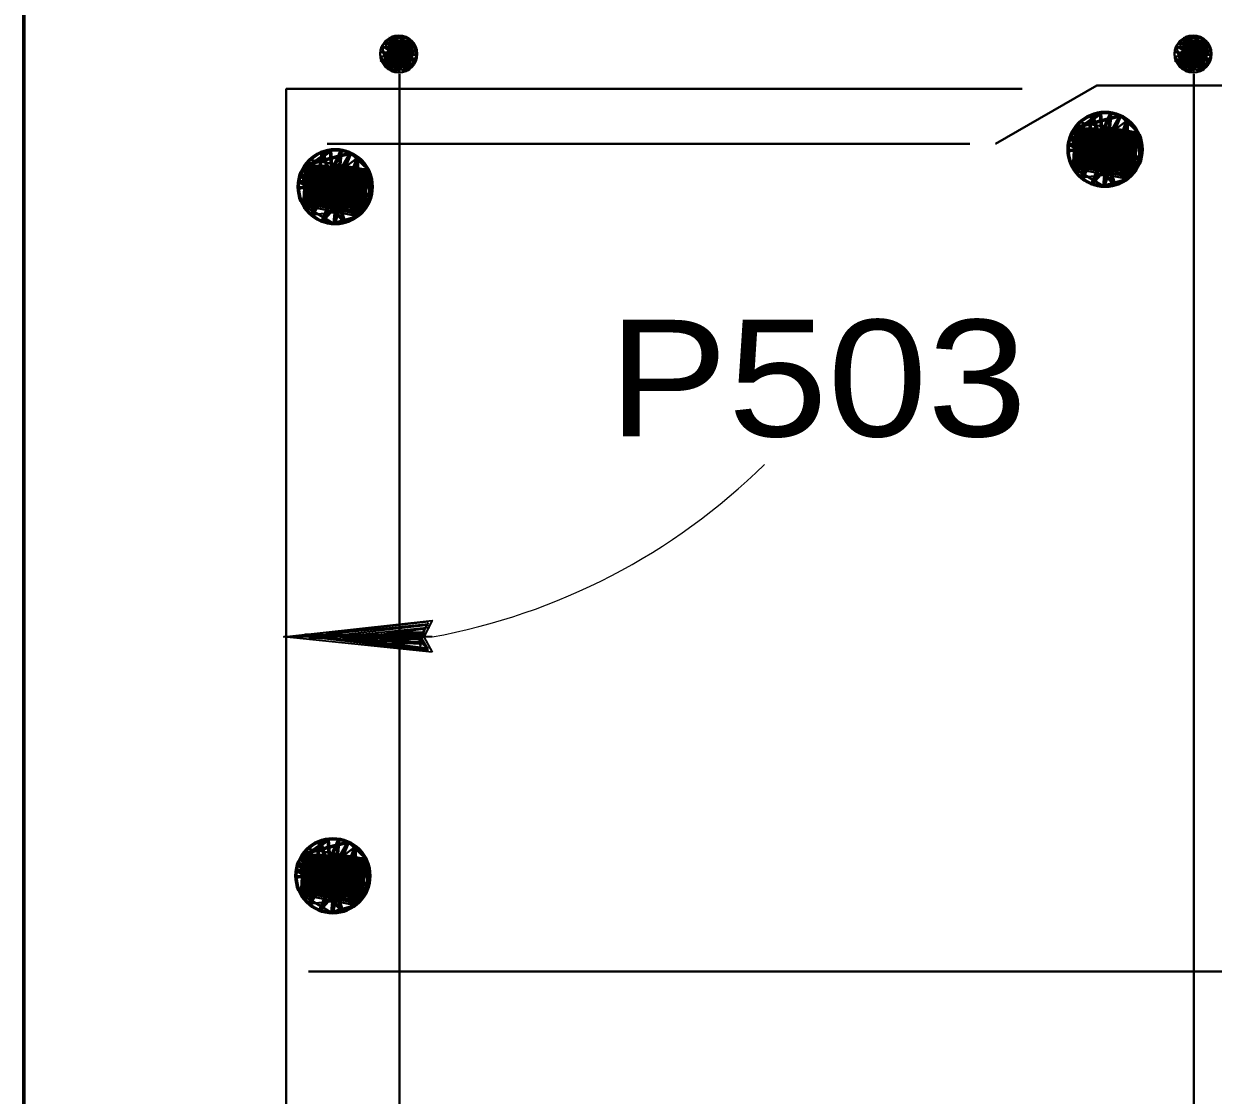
# Model space of a CAD drawing. Extents: x 4.49 to 7.69, y 0.28 to 2.27.
# Drawn here: x 4.8733 to 4.9583, y 1.388 to 1.4646 of the extents above; entities that cross this region are included whole.
import ezdxf

# ---------------------------------------------------------------- set-up
doc = ezdxf.new("R2010")
doc.units = 0
doc.header["$LTSCALE"] = 0.0033
doc.layers.add('1', color=7, linetype='Continuous', lineweight=35)

msp = doc.modelspace()

# ---------------------------------------------------------------- linework, layer by layer
at = {"layer": '1', "lineweight": 40}
for p, q in [((4.899167, 1.461583), (4.8995, 1.4635)), ((4.899333, 1.4615), (4.899667, 1.4635)), ((4.899417, 1.463583), (4.900917, 1.4635)), ((4.899417, 1.4615), (4.89975, 1.4635)), ((4.899417, 1.463417), (4.900917, 1.463333)), ((4.899417, 1.463333), (4.900917, 1.46325)), ((4.8995, 1.4615), (4.899917, 1.4635)), ((4.899583, 1.4615), (4.9, 1.4635)), ((4.89975, 1.4615), (4.900083, 1.463417)), ((4.899833, 1.461417), (4.900167, 1.463417)), ((4.899917, 1.461417), (4.900333, 1.463417)), ((4.9, 1.461417), (4.900417, 1.463333)), ((4.900083, 1.461417), (4.9005, 1.463333)), ((4.90025, 1.461333), (4.900667, 1.463333)), ((4.9005, 1.461333), (4.900833, 1.463333)), ((4.955917, 1.461583), (4.95625, 1.4635)), ((4.956083, 1.4615), (4.956417, 1.4635)), ((4.956167, 1.463583), (4.957667, 1.4635)), ((4.956167, 1.4615), (4.9565, 1.4635)), ((4.956167, 1.463417), (4.957667, 1.463333)), ((4.956167, 1.463333), (4.957667, 1.46325)), ((4.95625, 1.4615), (4.956667, 1.4635)), ((4.956333, 1.4615), (4.95675, 1.4635)), ((4.9565, 1.4615), (4.956833, 1.463417)), ((4.956583, 1.461417), (4.956917, 1.463417)), ((4.956667, 1.461417), (4.957083, 1.463417)), ((4.95675, 1.461417), (4.957167, 1.463333)), ((4.956833, 1.461417), (4.95725, 1.463333)), ((4.957, 1.461333), (4.957417, 1.463333)), ((4.95725, 1.461333), (4.957583, 1.463333)), ((4.899333, 1.4625), (4.900833, 1.462417)), ((4.899417, 1.46325), (4.900917, 1.463167)), ((4.899417, 1.463167), (4.900917, 1.463083)), ((4.899417, 1.463083), (4.900917, 1.463)), ((4.899417, 1.463), (4.900917, 1.462917)), ((4.899417, 1.462917), (4.900917, 1.462833)), ((4.899417, 1.462917), (4.900917, 1.462833)), ((4.899417, 1.462833), (4.900917, 1.462667)), ((4.899417, 1.462667), (4.900917, 1.4625)), ((4.900583, 1.461333), (4.900917, 1.46325)), ((4.900667, 1.461333), (4.901, 1.46325)), ((4.90075, 1.46125), (4.901083, 1.46325)), ((4.956083, 1.4625), (4.957583, 1.462417)), ((4.956167, 1.46325), (4.957667, 1.463167)), ((4.956167, 1.463167), (4.957667, 1.463083)), ((4.956167, 1.463083), (4.957667, 1.463)), ((4.956167, 1.463), (4.957667, 1.462917)), ((4.956167, 1.462917), (4.957667, 1.462833)), ((4.956167, 1.462917), (4.957667, 1.462833)), ((4.956167, 1.462833), (4.957667, 1.462667)), ((4.956167, 1.462667), (4.957667, 1.4625)), ((4.957333, 1.461333), (4.957667, 1.46325)), ((4.957417, 1.461333), (4.95775, 1.46325)), ((4.9575, 1.46125), (4.957833, 1.46325)), ((4.899333, 1.462417), (4.900833, 1.462333)), ((4.899333, 1.462333), (4.900833, 1.46225)), ((4.899333, 1.46225), (4.900833, 1.462167)), ((4.899333, 1.462167), (4.900833, 1.462083)), ((4.899333, 1.462083), (4.900833, 1.462)), ((4.899333, 1.462), (4.900833, 1.461917)), ((4.899333, 1.461833), (4.900833, 1.46175)), ((4.899333, 1.46175), (4.900833, 1.461667)), ((4.899333, 1.461667), (4.900833, 1.461583)), ((4.956083, 1.462417), (4.957583, 1.462333)), ((4.956083, 1.462333), (4.957583, 1.46225)), ((4.956083, 1.46225), (4.957583, 1.462167)), ((4.956083, 1.462167), (4.957583, 1.462083)), ((4.956083, 1.462083), (4.957583, 1.462)), ((4.956083, 1.462), (4.957583, 1.461917)), ((4.956083, 1.461833), (4.957583, 1.46175)), ((4.956083, 1.46175), (4.957583, 1.461667)), ((4.956083, 1.461667), (4.957583, 1.461583)), ((4.899333, 1.461583), (4.900833, 1.4615)), ((4.899333, 1.4615), (4.900833, 1.461417)), ((4.900167, 1.461), (4.900167, 1.328167)), ((4.956083, 1.461583), (4.957583, 1.4615)), ((4.956083, 1.4615), (4.957583, 1.461417)), ((4.956917, 1.461), (4.956917, 1.329667)), ((4.948917, 1.4575), (4.95275, 1.456833)), ((4.950833, 1.456667), (4.952167, 1.457667)), ((4.952917, 1.456833), (4.951667, 1.458)), ((4.9485, 1.457167), (4.953083, 1.455)), ((4.94875, 1.45675), (4.952667, 1.456)), ((4.94875, 1.456583), (4.952667, 1.455833)), ((4.948833, 1.457167), (4.95275, 1.4565)), ((4.948833, 1.457), (4.95275, 1.45625)), ((4.895, 1.456), (4.940917, 1.456)), ((4.948583, 1.45575), (4.952417, 1.455)), ((4.948667, 1.456167), (4.9525, 1.4555)), ((4.948667, 1.456), (4.9525, 1.45525)), ((4.94875, 1.456333), (4.952583, 1.455583)), ((4.893917, 1.454833), (4.89775, 1.454167)), ((4.895833, 1.454), (4.897167, 1.455)), ((4.897917, 1.454167), (4.896667, 1.455333)), ((4.948417, 1.454917), (4.952333, 1.454167)), ((4.9485, 1.455333), (4.952417, 1.454583)), ((4.948583, 1.455583), (4.952417, 1.454833)), ((4.8935, 1.4545), (4.898083, 1.452333)), ((4.89375, 1.454083), (4.897667, 1.453333)), ((4.893833, 1.4545), (4.89775, 1.453833)), ((4.893833, 1.454333), (4.89775, 1.453583)), ((4.948333, 1.454417), (4.952167, 1.453667)), ((4.948333, 1.45425), (4.952167, 1.4535)), ((4.948417, 1.45475), (4.95225, 1.454)), ((4.948417, 1.4545), (4.95225, 1.453833)), ((4.952667, 1.454), (4.948917, 1.453583)), ((4.893667, 1.4535), (4.8975, 1.452833)), ((4.893667, 1.453333), (4.8975, 1.452583)), ((4.89375, 1.453917), (4.897667, 1.453167)), ((4.89375, 1.453667), (4.897583, 1.452917)), ((4.8935, 1.452667), (4.897417, 1.451917)), ((4.893583, 1.453083), (4.897417, 1.452333)), ((4.893583, 1.452917), (4.897417, 1.452167)), ((4.893333, 1.45175), (4.897167, 1.451)), ((4.893333, 1.451583), (4.897167, 1.450833)), ((4.893417, 1.45225), (4.897333, 1.4515)), ((4.893417, 1.452083), (4.89725, 1.451333)), ((4.893417, 1.451833), (4.89725, 1.451167)), ((4.897667, 1.451333), (4.893917, 1.450917)), ((4.89375, 1.405583), (4.897583, 1.404917)), ((4.895667, 1.40475), (4.897, 1.40575)), ((4.89775, 1.404917), (4.8965, 1.406083)), ((4.893333, 1.40525), (4.897917, 1.403083)), ((4.893583, 1.404833), (4.8975, 1.404083)), ((4.893667, 1.40525), (4.897583, 1.404583)), ((4.893667, 1.405083), (4.897583, 1.404333)), ((4.893417, 1.403833), (4.89725, 1.403083)), ((4.8935, 1.40425), (4.897333, 1.403583)), ((4.8935, 1.404083), (4.897333, 1.403333)), ((4.893583, 1.404667), (4.8975, 1.403917)), ((4.893583, 1.404417), (4.897417, 1.403667)), ((4.89325, 1.403), (4.897167, 1.40225)), ((4.893333, 1.403417), (4.89725, 1.402667)), ((4.893417, 1.403667), (4.89725, 1.402917)), ((4.893167, 1.4025), (4.897, 1.40175)), ((4.893167, 1.402333), (4.897, 1.401583)), ((4.89325, 1.402833), (4.897083, 1.402083)), ((4.89325, 1.402583), (4.897083, 1.401917)), ((4.8975, 1.402083), (4.89375, 1.401667))]:
    msp.add_line(p, q, dxfattribs=at)
at = {"layer": '1', "lineweight": 60}
for p, q in [((4.94875, 1.457167), (4.948583, 1.45425)), ((4.949, 1.457167), (4.94875, 1.45425)), ((4.949167, 1.457167), (4.949, 1.454167)), ((4.949333, 1.457167), (4.949083, 1.454167)), ((4.9495, 1.457167), (4.949333, 1.454167)), ((4.94975, 1.457167), (4.949583, 1.454167)), ((4.95, 1.457167), (4.94975, 1.454167)), ((4.950083, 1.457083), (4.949917, 1.454167)), ((4.95025, 1.457083), (4.950083, 1.454167)), ((4.950417, 1.457083), (4.95025, 1.454167)), ((4.950667, 1.457083), (4.950417, 1.454167)), ((4.950833, 1.457083), (4.950667, 1.454167)), ((4.951083, 1.457), (4.950833, 1.454083)), ((4.951333, 1.457), (4.951083, 1.454083)), ((4.9515, 1.457), (4.951333, 1.454083)), ((4.951583, 1.457), (4.951417, 1.454083)), ((4.95175, 1.457), (4.951583, 1.454083)), ((4.951833, 1.457), (4.951667, 1.454083)), ((4.952083, 1.456917), (4.951833, 1.454)), ((4.95225, 1.456917), (4.952083, 1.454)), ((4.952417, 1.456917), (4.952167, 1.454)), ((4.952583, 1.456917), (4.952417, 1.454)), ((4.952833, 1.456917), (4.952667, 1.454)), ((4.953083, 1.455), (4.952917, 1.456833)), ((4.953083, 1.455), (4.948333, 1.45425)), ((4.89375, 1.4545), (4.893583, 1.451583)), ((4.894, 1.4545), (4.89375, 1.451583)), ((4.894167, 1.4545), (4.894, 1.4515)), ((4.894333, 1.4545), (4.894083, 1.4515)), ((4.8945, 1.4545), (4.894333, 1.4515)), ((4.89475, 1.4545), (4.894583, 1.4515)), ((4.895, 1.4545), (4.89475, 1.4515)), ((4.895083, 1.454417), (4.894917, 1.4515)), ((4.89525, 1.454417), (4.895083, 1.4515)), ((4.895417, 1.454417), (4.89525, 1.4515)), ((4.895667, 1.454417), (4.895417, 1.4515)), ((4.895833, 1.454417), (4.895667, 1.4515)), ((4.896083, 1.454333), (4.895833, 1.451417)), ((4.896333, 1.454333), (4.896083, 1.451417)), ((4.8965, 1.454333), (4.896333, 1.451417)), ((4.896583, 1.454333), (4.896417, 1.451417)), ((4.89675, 1.454333), (4.896583, 1.451417)), ((4.896833, 1.454333), (4.896667, 1.451417)), ((4.897083, 1.45425), (4.896833, 1.451333)), ((4.89725, 1.45425), (4.897083, 1.451333)), ((4.897417, 1.45425), (4.897167, 1.451333)), ((4.897583, 1.45425), (4.897417, 1.451333)), ((4.897833, 1.45425), (4.897667, 1.451333)), ((4.898083, 1.452333), (4.897917, 1.454167)), ((4.898083, 1.452333), (4.893333, 1.451583)), ((4.893583, 1.40525), (4.893417, 1.402333)), ((4.893833, 1.40525), (4.893583, 1.402333)), ((4.894, 1.40525), (4.893833, 1.40225)), ((4.894167, 1.40525), (4.893917, 1.40225)), ((4.894333, 1.40525), (4.894167, 1.40225)), ((4.894583, 1.40525), (4.894417, 1.40225)), ((4.894833, 1.40525), (4.894583, 1.40225)), ((4.894917, 1.405167), (4.89475, 1.40225)), ((4.895083, 1.405167), (4.894917, 1.40225)), ((4.89525, 1.405167), (4.895083, 1.40225)), ((4.8955, 1.405167), (4.89525, 1.40225)), ((4.895667, 1.405167), (4.8955, 1.40225)), ((4.895917, 1.405083), (4.895667, 1.402167)), ((4.896167, 1.405083), (4.895917, 1.402167)), ((4.896333, 1.405083), (4.896167, 1.402167)), ((4.896417, 1.405083), (4.89625, 1.402167)), ((4.896583, 1.405083), (4.896417, 1.402167)), ((4.896667, 1.405083), (4.8965, 1.402167)), ((4.896917, 1.405), (4.896667, 1.402083)), ((4.897083, 1.405), (4.896917, 1.402083)), ((4.89725, 1.405), (4.897, 1.402083)), ((4.897417, 1.405), (4.89725, 1.402083)), ((4.897667, 1.405), (4.8975, 1.402083)), ((4.897917, 1.403083), (4.89775, 1.404917)), ((4.897917, 1.403083), (4.893167, 1.402333))]:
    msp.add_line(p, q, dxfattribs=at)
at = {"layer": '1'}
for p, q in [((4.90225, 1.421833), (4.894917, 1.421)), ((4.90225, 1.421667), (4.894917, 1.420917)), ((4.90225, 1.419917), (4.894417, 1.420917)), ((4.90225, 1.421583), (4.894917, 1.42075)), ((4.902333, 1.421417), (4.895, 1.420667)), ((4.9025, 1.42075), (4.891917, 1.42075)), ((4.90225, 1.419917), (4.894417, 1.42075)), ((4.90225, 1.41975), (4.894417, 1.420667)), ((4.90225, 1.41975), (4.894417, 1.420667)), ((4.90225, 1.419833), (4.894417, 1.420667))]:
    msp.add_line(p, q, dxfattribs=at)
at = {"layer": '1', "lineweight": 60}
for points in [[(5.456667, 1.478083), (5.456667, 1.311417), (4.873333, 1.311417), (4.873333, 1.478083)], [(4.952167, 1.4535), (4.952167, 1.457667), (4.9505, 1.453), (4.951, 1.458167), (4.948917, 1.453583), (4.949667, 1.458083), (4.95125, 1.453083), (4.948083, 1.456417), (4.952917, 1.456833), (4.949667, 1.453167), (4.951667, 1.458), (4.9485, 1.457167), (4.948333, 1.45425)], [(4.948917, 1.453583), (4.950417, 1.455833), (4.94825, 1.45675), (4.95025, 1.458167), (4.950417, 1.455917), (4.952083, 1.453583), (4.948083, 1.455917), (4.950833, 1.456667)], [(4.951667, 1.458), (4.950417, 1.455833), (4.952667, 1.454)], [(4.947917, 1.4555), (4.953083, 1.456167), (4.9485, 1.457167)], [(4.897167, 1.450833), (4.897167, 1.455), (4.8955, 1.450333), (4.896, 1.4555), (4.893917, 1.450917), (4.894667, 1.455417), (4.89625, 1.450417), (4.893083, 1.45375), (4.897917, 1.454167), (4.894667, 1.4505), (4.896667, 1.455333), (4.8935, 1.4545), (4.893333, 1.451583)], [(4.893917, 1.450917), (4.895417, 1.453167), (4.89325, 1.454083), (4.89525, 1.4555), (4.895417, 1.45325), (4.897083, 1.450917), (4.893083, 1.45325), (4.895833, 1.454)], [(4.896667, 1.455333), (4.895417, 1.453167), (4.897667, 1.451333)], [(4.892917, 1.452833), (4.898083, 1.4535), (4.8935, 1.4545)], [(4.897, 1.401583), (4.897, 1.40575), (4.895333, 1.401083), (4.895833, 1.40625), (4.89375, 1.401667), (4.8945, 1.406167), (4.896083, 1.401167), (4.892917, 1.4045), (4.89775, 1.404917), (4.8945, 1.40125), (4.8965, 1.406083), (4.893333, 1.40525), (4.893167, 1.402333)], [(4.89375, 1.401667), (4.89525, 1.403917), (4.893083, 1.404833), (4.895083, 1.40625), (4.89525, 1.404), (4.896917, 1.401667), (4.892917, 1.404), (4.895667, 1.40475)], [(4.8965, 1.406083), (4.89525, 1.403917), (4.8975, 1.402083)], [(4.89275, 1.403583), (4.897917, 1.40425), (4.893333, 1.40525)]]:
    msp.add_lwpolyline(points, dxfattribs=at)
at = {"layer": '1', "lineweight": 40}
for points in [[(4.900167, 1.461083), (4.899833, 1.463667), (4.899333, 1.461333), (4.900417, 1.463667), (4.900833, 1.46125), (4.901167, 1.46325), (4.899083, 1.46325), (4.901417, 1.462333), (4.898833, 1.462583), (4.901167, 1.461583), (4.898833, 1.461917), (4.901417, 1.46275), (4.899667, 1.461167), (4.8995, 1.463583), (4.901333, 1.461917), (4.898917, 1.463), (4.899333, 1.461333), (4.900833, 1.46125), (4.901417, 1.462333), (4.901167, 1.46325), (4.900417, 1.463667), (4.8995, 1.463583), (4.898917, 1.463), (4.9, 1.462333), (4.900917, 1.4635), (4.901167, 1.461583), (4.9, 1.462333), (4.8995, 1.46125), (4.898833, 1.46225), (4.899917, 1.462333), (4.901167, 1.463167), (4.899917, 1.461167), (4.899583, 1.4625), (4.899083, 1.46325)], [(4.956917, 1.461083), (4.956583, 1.463667), (4.956083, 1.461333), (4.957167, 1.463667), (4.957583, 1.46125), (4.957917, 1.46325), (4.955833, 1.46325), (4.958167, 1.462333), (4.955583, 1.462583), (4.957917, 1.461583), (4.955583, 1.461917), (4.958167, 1.46275), (4.956417, 1.461167), (4.95625, 1.463583), (4.958083, 1.461917), (4.955667, 1.463), (4.956083, 1.461333), (4.957583, 1.46125), (4.958167, 1.462333), (4.957917, 1.46325), (4.957167, 1.463667), (4.95625, 1.463583), (4.955667, 1.463), (4.95675, 1.462333), (4.957667, 1.4635), (4.957917, 1.461583), (4.95675, 1.462333), (4.95625, 1.46125), (4.955583, 1.46225), (4.956667, 1.462333), (4.957917, 1.463167), (4.956667, 1.461167), (4.956333, 1.4625), (4.955833, 1.46325)], [(4.944333, 1.33025), (4.892083, 1.33025), (4.892083, 1.459917), (4.944667, 1.459917)], [(4.94275, 1.456), (4.95, 1.460167), (5.315167, 1.460167)], [(4.948333, 1.45425), (4.950417, 1.453), (4.952167, 1.4535), (4.953083, 1.455)], [(4.893333, 1.451583), (4.895417, 1.450333), (4.897167, 1.450833), (4.898083, 1.452333)], [(4.893167, 1.402333), (4.89525, 1.401083), (4.897, 1.401583), (4.897917, 1.403083)], [(4.893667, 1.396833), (5.314, 1.396833), (5.435333, 1.396833)]]:
    msp.add_lwpolyline(points, dxfattribs=at)
at = {"layer": '1'}
for points in [[(4.9025, 1.419667), (4.891917, 1.42075), (4.9025, 1.421917), (4.901917, 1.42075)], [(4.90175, 1.420667), (4.897083, 1.420583), (4.897083, 1.420667), (4.898, 1.420667), (4.90175, 1.420583), (4.89875, 1.4205), (4.901917, 1.420417), (4.899667, 1.420333), (4.901917, 1.42025), (4.898417, 1.4205), (4.89375, 1.420667), (4.894667, 1.420917), (4.893417, 1.420917), (4.90175, 1.420917), (4.899333, 1.421083), (4.901917, 1.421083), (4.896583, 1.420667), (4.901917, 1.421333)]]:
    msp.add_lwpolyline(points, close=True, dxfattribs=at)
msp.add_lwpolyline([(4.90175, 1.420667), (4.902167, 1.419917), (4.901917, 1.420167), (4.90175, 1.4205), (4.9015, 1.420417), (4.901667, 1.420083), (4.901833, 1.420833), (4.902, 1.421333), (4.90225, 1.42175)], dxfattribs=at)
at = {"layer": '1', "lineweight": 40}
for centre in [(4.900117, 1.462417), (4.956867, 1.462417)]:
    msp.add_circle(centre, 0.00132, dxfattribs=at)
at = {"layer": '1', "lineweight": 60}
for centre in [(4.950583, 1.4556), (4.895583, 1.452933), (4.895417, 1.403683)]:
    msp.add_circle(centre, 0.00264, dxfattribs=at)
at = {"layer": '1', "lineweight": 13}
msp.add_arc((4.894372, 1.465437), 0.04542, 280.3093, 314.57625, dxfattribs=at)

# ---------------------------------------------------------------- texts
at = {"layer": '1', "width": 1.15}
msp.add_text('P503', height=0.008334, dxfattribs=at).set_placement((4.915083, 1.435083))

doc.saveas('drawing.dxf')
